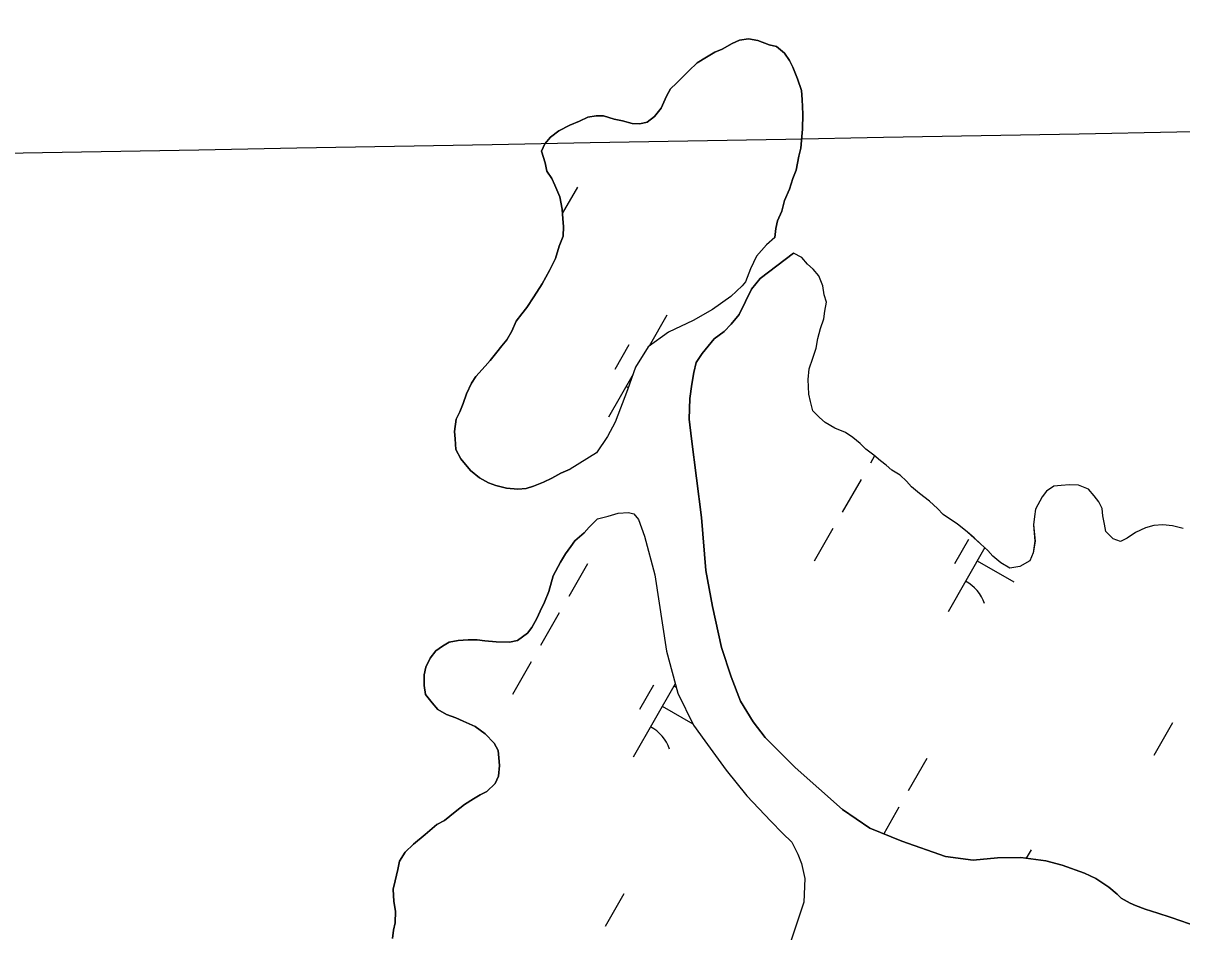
# Model space of a CAD drawing. Extents: x 3930721 to 3950824, y 220441 to 242861.
# Drawn here: x 3945103.7 to 3945596.2, y 236027.6 to 236413.9 of the extents above; entities that cross this region are included whole.
import ezdxf

# ---------------------------------------------------------------- set-up
doc = ezdxf.new("R2010")
doc.units = 0
for name, color, linetype in [('V-GRID-MAJR', 7, 'Continuous'), ('V-TOPO-SHOR', 7, 'Continuous'), ('V-WETL-SWMP', 7, 'Continuous')]:
    doc.layers.add(name, color=color, linetype=linetype)

msp = doc.modelspace()

# ---------------------------------------------------------------- linework, layer by layer
at = {"layer": 'V-GRID-MAJR'}
msp.add_spline([(3939227.73, 236252.48), (3940647.64, 236278.08), (3945968.14, 236374.43), (3948134.11, 236413.88)], degree=3, dxfattribs=at)
at = {"layer": 'V-TOPO-SHOR'}
for points in [[(3945423.15, 236322.81), (3945423.55, 236326.65), (3945424.29, 236329.79), (3945426.1, 236333.97), (3945427.21, 236338.5), (3945429.37, 236343.37), (3945430.83, 236347.9), (3945432.28, 236351.38), (3945433.41, 236357.31), (3945434.15, 236360.8), (3945434.57, 236365.69), (3945434.96, 236368.83), (3945435.04, 236375.13), (3945434.77, 236381.43), (3945434.48, 236385.29), (3945432.79, 236390.2), (3945430.76, 236395.13), (3945429.4, 236397.95), (3945427.34, 236401.12), (3945423.88, 236403.97), (3945420.74, 236404.71), (3945415.87, 236406.52), (3945412.03, 236407.27), (3945408.17, 236406.62), (3945405, 236405.27), (3945400.77, 236402.88), (3945397.61, 236401.52), (3945394.08, 236399.46), (3945390.2, 236397.07), (3945386.66, 236393.62), (3945384.18, 236391.2), (3945381.34, 236388.44), (3945378.86, 236386.02), (3945377.07, 236382.9), (3945374.9, 236377.68), (3945372.05, 236374.22), (3945368.88, 236371.81), (3945365.72, 236371.15), (3945362.57, 236371.2), (3945358.39, 236372.3), (3945354.9, 236373.05), (3945350.37, 236374.5), (3945347.22, 236374.55), (3945343.71, 236373.89)], [(3945343.71, 236373.89), (3945340.19, 236372.19), (3945335.97, 236370.5), (3945331.39, 236368.11), (3945327.85, 236365.36), (3945325.37, 236362.59), (3945323.93, 236359.46), (3945325.61, 236354.54), (3945326.27, 236351.03), (3945328.32, 236347.86), (3945329.68, 236345.04), (3945331.72, 236340.12), (3945332.7, 236334.86), (3945332.99, 236330.65), (3945333.3, 236327.5), (3945333.25, 236323.3), (3945331.44, 236319.13), (3945329.97, 236313.9), (3945327.45, 236308.69), (3945324.23, 236303.13), (3945320.66, 236297.58), (3945317.8, 236293.07), (3945315.66, 236290.3), (3945313.17, 236287.18), (3945311.37, 236283.01), (3945309.22, 236279.19), (3945307.09, 236276.77), (3945304.95, 236274), (3945302.11, 236270.54), (3945299.98, 236268.12), (3945296.07, 236263.62), (3945294.28, 236260.84), (3945292.12, 236256.32), (3945290.67, 236252.15), (3945289.22, 236248.67), (3945287.78, 236245.54), (3945287.01, 236240.3), (3945287.32, 236237.15), (3945287.61, 236232.59), (3945289.66, 236228.72), (3945293.79, 236223.77), (3945297.6, 236220.57), (3945301.42, 236218.42), (3945304.55, 236217.32), (3945309.08, 236216.22), (3945313.98, 236215.8), (3945317.48, 236216.1), (3945320.64, 236217.11), (3945324.86, 236218.8), (3945328.38, 236220.51), (3945332.26, 236222.56), (3945336.13, 236224.26)], [(3945423.15, 236322.81), (3945419.61, 236319.71), (3945415.35, 236314.87), (3945412.83, 236309.48), (3945410.66, 236303.91), (3945409.23, 236302.18), (3945404.45, 236297.69), (3945396.68, 236292.2), (3945388.4, 236287.41), (3945378.01, 236282.48), (3945369.36, 236276.29), (3945363.99, 236267.62), (3945360.54, 236258.04), (3945355.29, 236244.29), (3945352.06, 236238.21), (3945347.42, 236231.27), (3945336.13, 236224.26)], [(3945601, 236030.35), (3945596.13, 236032.17), (3945591.25, 236033.8), (3945586.02, 236035.45), (3945580.63, 236037.27), (3945576.45, 236038.72), (3945574.19, 236039.8), (3945570.37, 236041.95), (3945568.64, 236043.55), (3945565.18, 236046.57), (3945559.63, 236050.32), (3945554.76, 236052.48), (3945545.36, 236055.93), (3945538.39, 236057.77), (3945527.74, 236059.14), (3945517.77, 236059.09), (3945507.43, 236058.01), (3945495.73, 236059.56), (3945477.1, 236066.1), (3945463.53, 236071.71), (3945451.91, 236079.56), (3945431.86, 236097.49), (3945419.08, 236110.26), (3945413.92, 236116.8), (3945408.62, 236125.61), (3945404.56, 236135.99), (3945400.52, 236148.46), (3945396.73, 236165.83), (3945393.78, 236181.26), (3945391.98, 236203.68), (3945387.7, 236237.15), (3945386.77, 236245.56), (3945387.06, 236254.3), (3945387.84, 236260.41), (3945388.78, 236265.3), (3945389.71, 236269.66), (3945392.21, 236273.47), (3945397.36, 236279.7), (3945401.6, 236282.8), (3945404.62, 236285.91), (3945408, 236290.06), (3945410.7, 236295.62), (3945413.21, 236300.84), (3945416.95, 236305.33), (3945431.11, 236316.06)], [(3945538.58, 236214.92), (3945536.79, 236212.5), (3945533.93, 236207.29), (3945533.53, 236204.14), (3945533.14, 236200.65), (3945533.75, 236193.64), (3945532.98, 236188.76), (3945531.54, 236185.28), (3945527.3, 236182.88), (3945523.1, 236182.24), (3945519.28, 236184.39), (3945515.82, 236187.23), (3945513.75, 236189.71), (3945510.64, 236192.55), (3945507.87, 236195.04), (3945505.11, 236197.52), (3945500.61, 236201.08), (3945497.83, 236202.87), (3945494.71, 236205.01), (3945492.29, 236207.49), (3945488.84, 236210.68), (3945484.68, 236213.89), (3945481.22, 236216.73), (3945479.16, 236219.21), (3945476.39, 236221.7), (3945472.92, 236223.84), (3945470.5, 236225.97), (3945468.07, 236227.75), (3945465.31, 236230.24), (3945461.84, 236232.73), (3945459.43, 236235.21), (3945456.31, 236237.7), (3945453.19, 236239.84), (3945448.67, 236241.65), (3945444.5, 236244.16), (3945442.08, 236246.29), (3945439.32, 236249.13), (3945438.32, 236252.99), (3945437.66, 236256.14), (3945437.4, 236262.45), (3945437.81, 236266.99), (3945439.26, 236271.52), (3945440.72, 236275.7), (3945441.47, 236279.89), (3945442.58, 236284.07), (3945444.03, 236288.25), (3945444.43, 236291.39), (3945445.18, 236295.23), (3945444.17, 236298.39), (3945443.52, 236302.25), (3945441.83, 236306.47), (3945439.42, 236309.3), (3945437, 236311.43), (3945434.58, 236314.26), (3945431.11, 236316.06)], [(3945596.79, 236199.11), (3945592.26, 236200.21), (3945588.07, 236200.62), (3945584.21, 236200.32), (3945580.7, 236199.32), (3945576.48, 236197.28), (3945572.95, 236194.87), (3945570.13, 236193.51), (3945566.99, 236194.6), (3945563.89, 236197.79), (3945563.23, 236200.95), (3945562.58, 236204.46), (3945562.27, 236207.61), (3945560.91, 236210.43), (3945558.84, 236212.9), (3945556.43, 236215.73), (3945552.25, 236217.54), (3945548.41, 236217.59), (3945544.9, 236217.29), (3945541.75, 236216.98), (3945538.58, 236214.92)], [(3945347.74, 236203.11), (3945352.31, 236204.27), (3945356.52, 236205.62), (3945360.9, 236205.91), (3945363.17, 236205.35)], [(3945347.74, 236203.11), (3945344.2, 236199.66), (3945342.07, 236197.24), (3945338.18, 236193.79), (3945336.39, 236191.36), (3945334.25, 236188.24), (3945332.11, 236184.77), (3945328.88, 236178.87), (3945327.04, 236172.25), (3945325.23, 236167.72), (3945323.43, 236163.9), (3945321.99, 236160.77), (3945319.84, 236156.95), (3945318.06, 236154.52), (3945313.82, 236151.43), (3945310.31, 236150.78), (3945304.72, 236150.85), (3945299.83, 236151.27), (3945296.68, 236151.65), (3945292.83, 236151.71), (3945288.63, 236151.41), (3945284.78, 236150.76), (3945281.95, 236149.05), (3945279.13, 236146.99), (3945276.64, 236143.88), (3945274.84, 236140.05), (3945274.1, 236136.91), (3945274.04, 236132.36), (3945274.68, 236128.51), (3945277.44, 236124.97), (3945279.85, 236122.14), (3945283.67, 236119.99), (3945287.5, 236118.54), (3945290.63, 236117.1), (3945295.85, 236114.93), (3945300, 236111.73), (3945303.8, 236107.83), (3945305.5, 236104.66), (3945305.81, 236101.51), (3945306.12, 236098.35), (3945305.71, 236093.81)], [(3945363.17, 236205.35), (3945365.23, 236202.88), (3945367.77, 236195.85), (3945372.09, 236179.34), (3945377.09, 236146.92), (3945381.92, 236129.01), (3945388.56, 236115.45), (3945393.38, 236108.74), (3945402.48, 236096.37), (3945411.26, 236085.41), (3945421.44, 236074.61), (3945426.44, 236069.47), (3945430.42, 236065.74), (3945432.97, 236060.63), (3945434.49, 236056.59), (3945435.98, 236050.27), (3945435.5, 236040.13), (3945429.67, 236022.72)], [(3945305.71, 236093.81), (3945304.27, 236090.68), (3945300.73, 236087.23), (3945297.91, 236085.86), (3945295.09, 236084.15), (3945291.21, 236081.76), (3945287.32, 236078.66), (3945282.72, 236074.87), (3945279.55, 236073.17), (3945274.6, 236069.03), (3945269.64, 236064.9), (3945266.1, 236061.45), (3945263.6, 236057.63), (3945262.85, 236054.14), (3945261.74, 236049.26), (3945260.99, 236045.77), (3945261.27, 236040.52), (3945261.92, 236036.31), (3945261.85, 236031.42), (3945261.11, 236028.28), (3945260.71, 236024.78)]]:
    msp.add_lwpolyline(points, dxfattribs=at)
at = {"layer": 'V-WETL-SWMP'}
for p, q in [((3945339.31, 236344.22), (3945332.83, 236332.91)), ((3945431.11, 236316.06), (3945416.95, 236305.33)), ((3945434.58, 236314.26), (3945431.11, 236316.06)), ((3945437, 236311.43), (3945434.58, 236314.26)), ((3945439.42, 236309.3), (3945437, 236311.43)), ((3945441.83, 236306.47), (3945439.42, 236309.3)), ((3945416.95, 236305.33), (3945413.21, 236300.83)), ((3945443.52, 236302.25), (3945441.83, 236306.47)), ((3945413.21, 236300.83), (3945410.7, 236295.62)), ((3945444.17, 236298.39), (3945443.52, 236302.25)), ((3945410.7, 236295.62), (3945408, 236290.06)), ((3945445.18, 236295.23), (3945444.17, 236298.39)), ((3945444.43, 236291.39), (3945445.18, 236295.23)), ((3945377.29, 236289.72), (3945369.76, 236276.58)), ((3945408, 236290.06), (3945404.62, 236285.9)), ((3945444.04, 236288.25), (3945444.43, 236291.39)), ((3945404.62, 236285.9), (3945401.6, 236282.8)), ((3945442.58, 236284.07), (3945444.04, 236288.25)), ((3945397.36, 236279.7), (3945392.21, 236273.47)), ((3945401.6, 236282.8), (3945397.36, 236279.7)), ((3945440.72, 236275.7), (3945441.48, 236279.88)), ((3945441.48, 236279.88), (3945442.58, 236284.07)), ((3945361.15, 236277.07), (3945355.18, 236266.66)), ((3945439.27, 236271.52), (3945440.72, 236275.7)), ((3945389.71, 236269.66), (3945388.78, 236265.3)), ((3945392.21, 236273.47), (3945389.71, 236269.66)), ((3945437.81, 236266.99), (3945439.27, 236271.52)), ((3945388.78, 236265.3), (3945387.84, 236260.41)), ((3945437.4, 236262.45), (3945437.81, 236266.99)), ((3945362.92, 236264.64), (3945352.44, 236246.34)), ((3945387.84, 236260.41), (3945387.06, 236254.3)), ((3945437.66, 236256.14), (3945437.4, 236262.45)), ((3945438.32, 236252.99), (3945437.66, 236256.14)), ((3945387.06, 236254.3), (3945386.77, 236245.56)), ((3945439.32, 236249.12), (3945438.32, 236252.99)), ((3945386.77, 236245.56), (3945387.7, 236237.15)), ((3945442.08, 236246.29), (3945439.32, 236249.12)), ((3945444.5, 236244.16), (3945442.08, 236246.29)), ((3945448.67, 236241.65), (3945444.5, 236244.16)), ((3945453.19, 236239.84), (3945448.67, 236241.65)), ((3945387.7, 236237.15), (3945391.98, 236203.68)), ((3945456.31, 236237.7), (3945453.19, 236239.84)), ((3945459.43, 236235.21), (3945456.31, 236237.7)), ((3945461.84, 236232.73), (3945459.43, 236235.21)), ((3945465.31, 236230.24), (3945461.84, 236232.73)), ((3945468.07, 236227.75), (3945465.31, 236230.24)), ((3945465.58, 236229.99), (3945463.78, 236226.85)), ((3945470.5, 236225.97), (3945468.07, 236227.75)), ((3945472.92, 236223.84), (3945470.5, 236225.97)), ((3945476.39, 236221.69), (3945472.92, 236223.84)), ((3945479.16, 236219.21), (3945476.39, 236221.69)), ((3945459.8, 236219.9), (3945451.85, 236206.02)), ((3945481.22, 236216.73), (3945479.16, 236219.21)), ((3945484.68, 236213.89), (3945481.22, 236216.73)), ((3945541.75, 236216.98), (3945538.58, 236214.92)), ((3945544.9, 236217.29), (3945541.75, 236216.98)), ((3945548.41, 236217.59), (3945544.9, 236217.29)), ((3945552.25, 236217.54), (3945548.41, 236217.59)), ((3945556.43, 236215.73), (3945552.25, 236217.54)), ((3945558.84, 236212.9), (3945556.43, 236215.73)), ((3945488.84, 236210.68), (3945484.68, 236213.89)), ((3945492.29, 236207.49), (3945488.84, 236210.68)), ((3945536.79, 236212.5), (3945533.93, 236207.29)), ((3945538.58, 236214.92), (3945536.79, 236212.5)), ((3945560.91, 236210.43), (3945558.84, 236212.9)), ((3945494.71, 236205.01), (3945492.29, 236207.49)), ((3945533.93, 236207.29), (3945533.53, 236204.14)), ((3945562.27, 236207.61), (3945560.91, 236210.43)), ((3945562.58, 236204.46), (3945562.27, 236207.61)), ((3945391.98, 236203.68), (3945393.79, 236181.26)), ((3945497.83, 236202.87), (3945494.71, 236205.01)), ((3945500.61, 236201.08), (3945497.83, 236202.87)), ((3945505.11, 236197.52), (3945500.61, 236201.08)), ((3945533.53, 236204.14), (3945533.14, 236200.65)), ((3945563.23, 236200.95), (3945562.58, 236204.46)), ((3945563.89, 236197.79), (3945563.23, 236200.95)), ((3945447.87, 236199.08), (3945439.92, 236185.19)), ((3945510.64, 236192.55), (3945505.11, 236197.52)), ((3945533.14, 236200.65), (3945533.74, 236193.64)), ((3945566.99, 236194.6), (3945563.89, 236197.79)), ((3945576.48, 236197.28), (3945572.95, 236194.87)), ((3945580.7, 236199.32), (3945576.48, 236197.28)), ((3945584.21, 236200.32), (3945580.7, 236199.32)), ((3945588.06, 236200.62), (3945584.21, 236200.32)), ((3945592.26, 236200.22), (3945588.06, 236200.62)), ((3945596.79, 236199.11), (3945592.26, 236200.22)), ((3945512.4, 236190.94), (3945496.78, 236163.67)), ((3945505.49, 236194.4), (3945499.53, 236183.99)), ((3945513.75, 236189.71), (3945510.64, 236192.55)), ((3945533.74, 236193.64), (3945532.98, 236188.76)), ((3945570.13, 236193.51), (3945566.99, 236194.6)), ((3945572.95, 236194.87), (3945570.13, 236193.51)), ((3945515.82, 236187.23), (3945513.75, 236189.71)), ((3945519.28, 236184.39), (3945515.82, 236187.23)), ((3945532.98, 236188.76), (3945531.53, 236185.28)), ((3945343.49, 236184.01), (3945335.54, 236170.12)), ((3945393.79, 236181.26), (3945396.73, 236165.83)), ((3945509.2, 236185.36), (3945524.82, 236176.42)), ((3945523.1, 236182.24), (3945519.28, 236184.39)), ((3945527.3, 236182.88), (3945523.1, 236182.24)), ((3945531.53, 236185.28), (3945527.3, 236182.88)), ((3945331.56, 236163.18), (3945323.61, 236149.3)), ((3945396.73, 236165.83), (3945400.52, 236148.46)), ((3945400.52, 236148.46), (3945404.56, 236135.99)), ((3945319.64, 236142.35), (3945311.69, 236128.47)), ((3945380.83, 236133.06), (3945362.91, 236101.78)), ((3945371.62, 236132.51), (3945365.66, 236122.1)), ((3945404.56, 236135.99), (3945408.62, 236125.61)), ((3945375.34, 236123.47), (3945388.26, 236116.07)), ((3945408.62, 236125.61), (3945413.92, 236116.8)), ((3945413.92, 236116.8), (3945419.08, 236110.26)), ((3945592.21, 236116.41), (3945584.26, 236102.53)), ((3945419.08, 236110.26), (3945431.86, 236097.49)), ((3945431.86, 236097.49), (3945451.91, 236079.56)), ((3945487.83, 236101.34), (3945479.88, 236087.46)), ((3945451.91, 236079.56), (3945463.53, 236071.71)), ((3945475.91, 236080.51), (3945469.46, 236069.26)), ((3945463.53, 236071.71), (3945477.1, 236066.11)), ((3945477.1, 236066.11), (3945495.73, 236059.56)), ((3945495.73, 236059.56), (3945507.43, 236058.01)), ((3945507.43, 236058.01), (3945517.77, 236059.09)), ((3945517.77, 236059.09), (3945527.74, 236059.14)), ((3945527.74, 236059.14), (3945538.39, 236057.77)), ((3945532.1, 236062.5), (3945530.01, 236058.84)), ((3945538.39, 236057.77), (3945545.36, 236055.93)), ((3945545.36, 236055.93), (3945554.76, 236052.48)), ((3945554.76, 236052.48), (3945559.63, 236050.32)), ((3945559.63, 236050.32), (3945565.18, 236046.57)), ((3945358.94, 236043.79), (3945350.98, 236029.9)), ((3945565.18, 236046.57), (3945568.64, 236043.55)), ((3945568.64, 236043.55), (3945570.37, 236041.95)), ((3945570.37, 236041.95), (3945574.19, 236039.8)), ((3945574.19, 236039.8), (3945576.45, 236038.72)), ((3945576.45, 236038.72), (3945580.63, 236037.27)), ((3945580.63, 236037.27), (3945586.02, 236035.45)), ((3945586.02, 236035.45), (3945591.25, 236033.8)), ((3945591.25, 236033.8), (3945596.13, 236032.16)), ((3945596.13, 236032.16), (3945601, 236030.35))]:
    msp.add_line(p, q, dxfattribs=at)
for points in [[(3945343.71, 236373.89), (3945347.22, 236374.55), (3945350.37, 236374.51), (3945354.9, 236373.05), (3945358.38, 236372.3), (3945362.57, 236371.19), (3945365.72, 236371.15), (3945368.87, 236371.81), (3945372.05, 236374.22), (3945374.9, 236377.68), (3945377.07, 236382.9), (3945378.86, 236386.02), (3945381.34, 236388.44), (3945384.18, 236391.2), (3945386.66, 236393.62), (3945390.2, 236397.07), (3945394.08, 236399.46), (3945397.61, 236401.52), (3945400.77, 236402.88), (3945405, 236405.27), (3945408.17, 236406.62), (3945412.03, 236407.27), (3945415.87, 236406.52), (3945420.74, 236404.71), (3945423.88, 236403.97), (3945427.34, 236401.12), (3945429.4, 236397.95), (3945430.76, 236395.13), (3945432.79, 236390.21), (3945434.48, 236385.29), (3945434.77, 236381.43), (3945435.04, 236375.13), (3945434.96, 236368.83), (3945434.57, 236365.69), (3945434.15, 236360.8), (3945433.41, 236357.31), (3945432.28, 236351.38), (3945430.83, 236347.9), (3945429.37, 236343.37), (3945427.21, 236338.5), (3945426.1, 236333.97), (3945424.29, 236329.79), (3945423.55, 236326.65), (3945423.15, 236322.81), (3945419.61, 236319.71), (3945415.35, 236314.87), (3945412.83, 236309.48), (3945410.66, 236303.91), (3945409.23, 236302.18), (3945404.45, 236297.69), (3945396.68, 236292.2), (3945388.4, 236287.41), (3945378.01, 236282.48), (3945369.36, 236276.29), (3945363.99, 236267.62), (3945360.54, 236258.04), (3945355.29, 236244.29), (3945352.06, 236238.21), (3945347.42, 236231.28), (3945336.13, 236224.25), (3945332.26, 236222.56), (3945328.38, 236220.51), (3945324.86, 236218.8), (3945320.64, 236217.11), (3945317.48, 236216.1), (3945313.98, 236215.8), (3945309.08, 236216.22), (3945304.55, 236217.33), (3945301.42, 236218.42), (3945297.6, 236220.57), (3945293.79, 236223.77), (3945289.66, 236228.72), (3945287.61, 236232.59), (3945287.32, 236237.15), (3945287.01, 236240.3), (3945287.78, 236245.54), (3945289.22, 236248.67), (3945290.67, 236252.15), (3945292.12, 236256.33), (3945294.28, 236260.84), (3945296.07, 236263.62), (3945299.98, 236268.12), (3945302.11, 236270.54), (3945304.95, 236274), (3945307.09, 236276.77), (3945309.22, 236279.19), (3945311.37, 236283.01), (3945313.17, 236287.18), (3945315.66, 236290.3), (3945317.8, 236293.07), (3945320.66, 236297.58), (3945324.23, 236303.13), (3945327.45, 236308.68), (3945329.97, 236313.9), (3945331.44, 236319.13), (3945333.25, 236323.3), (3945333.3, 236327.5), (3945332.99, 236330.65), (3945332.7, 236334.86), (3945331.72, 236340.12), (3945329.68, 236345.04)], [(3945329.68, 236345.04), (3945328.32, 236347.86), (3945326.27, 236351.03), (3945325.61, 236354.54), (3945323.93, 236359.46), (3945325.37, 236362.59), (3945327.85, 236365.36), (3945331.39, 236368.11), (3945335.97, 236370.5), (3945340.19, 236372.19), (3945343.71, 236373.89)], [(3945305.71, 236093.81), (3945306.12, 236098.35), (3945305.81, 236101.51), (3945305.5, 236104.66), (3945303.8, 236107.83), (3945300, 236111.73), (3945295.85, 236114.93), (3945290.63, 236117.1), (3945287.5, 236118.54), (3945283.67, 236119.99), (3945279.85, 236122.14), (3945277.44, 236124.97), (3945274.68, 236128.51), (3945274.04, 236132.36), (3945274.1, 236136.91), (3945274.84, 236140.05), (3945276.64, 236143.88), (3945279.13, 236146.99), (3945281.95, 236149.05), (3945284.77, 236150.76), (3945288.63, 236151.41), (3945292.83, 236151.71), (3945296.68, 236151.66), (3945299.83, 236151.27), (3945304.72, 236150.85), (3945310.31, 236150.78), (3945313.82, 236151.43), (3945318.06, 236154.52), (3945319.84, 236156.95), (3945321.99, 236160.77), (3945323.43, 236163.9), (3945325.23, 236167.72), (3945327.04, 236172.24), (3945328.88, 236178.87), (3945332.11, 236184.77), (3945334.25, 236188.24), (3945336.39, 236191.36), (3945338.18, 236193.79), (3945342.07, 236197.24), (3945344.2, 236199.66), (3945347.74, 236203.11), (3945352.31, 236204.27), (3945356.52, 236205.62), (3945360.9, 236205.91), (3945363.17, 236205.35), (3945365.23, 236202.88), (3945367.77, 236195.85), (3945372.09, 236179.34), (3945377.09, 236146.92), (3945381.92, 236129.01), (3945388.56, 236115.45), (3945393.37, 236108.74), (3945402.48, 236096.37), (3945411.26, 236085.41), (3945421.44, 236074.61), (3945426.44, 236069.47), (3945430.41, 236065.74), (3945432.97, 236060.63), (3945434.49, 236056.59), (3945435.98, 236050.27), (3945435.5, 236040.13), (3945429.67, 236022.72)], [(3945291.21, 236081.76), (3945295.09, 236084.15), (3945297.91, 236085.87), (3945300.73, 236087.23), (3945304.27, 236090.68), (3945305.71, 236093.81)], [(3945260.71, 236024.78), (3945261.11, 236028.28), (3945261.85, 236031.42), (3945261.92, 236036.31), (3945261.27, 236040.52), (3945260.99, 236045.77), (3945261.74, 236049.26), (3945262.85, 236054.14), (3945263.6, 236057.63), (3945266.1, 236061.45), (3945269.64, 236064.9), (3945274.6, 236069.03), (3945279.55, 236073.17), (3945282.72, 236074.87), (3945287.32, 236078.66), (3945291.21, 236081.76)]]:
    msp.add_lwpolyline(points, dxfattribs=at)
for centre, start, end in [((3945378.79, 236291.88), 239.4279, 239.6474), ((3945351.34, 236243.94), 57.4715, 60.9715), ((3945495.68, 236161.28), 19.4279, 60.9715), ((3945389.27, 236147.32), 239.4279, 242.7886), ((3945361.81, 236099.39), 19.4279, 60.9715)]:
    msp.add_arc(centre, 17.62, start, end, dxfattribs=at)

doc.saveas('drawing.dxf')
